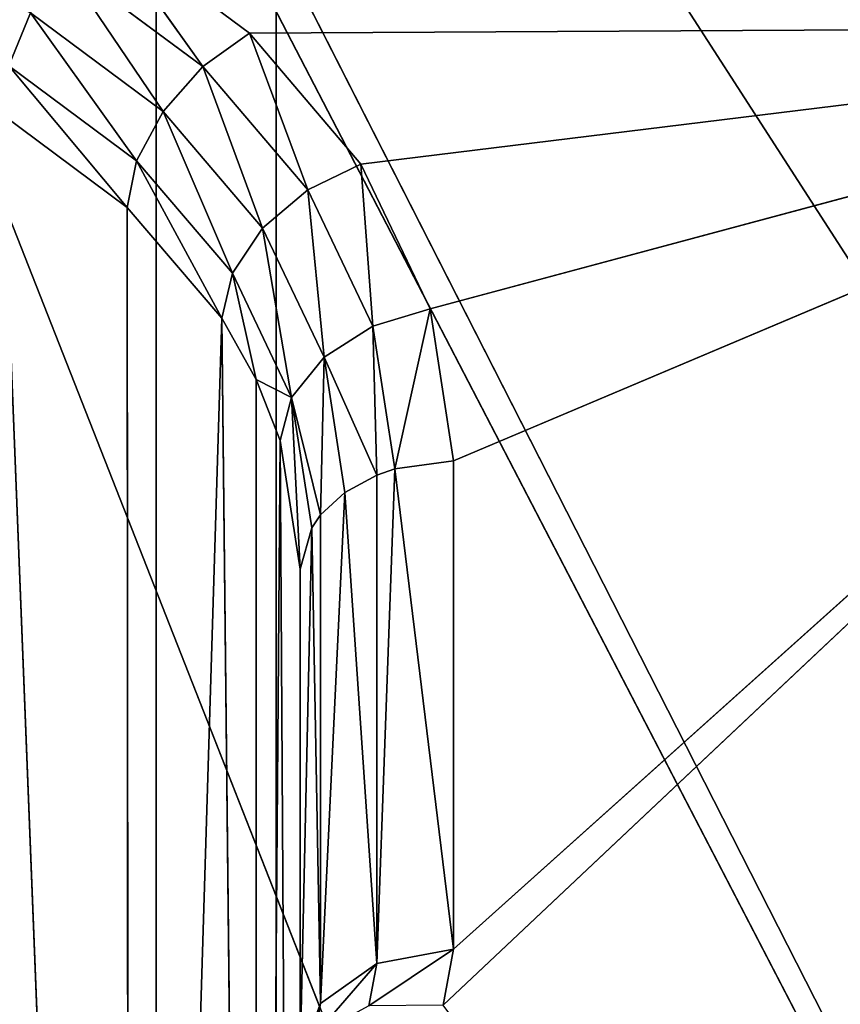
# Model space of a CAD drawing. Extents: x 257 to 312, y 0 to 136.
# Tile 416 of 656: x 295.12 to 297.79, y 89.94 to 93.15. Entities that reach past the tile are written whole.
import ezdxf

# ---------------------------------------------------------------- set-up
doc = ezdxf.new("R2010")
doc.units = 0
doc.header["$LTSCALE"] = 25.4
doc.layers.get('0').update_dxf_attribs({"color": 13, "linetype": 'CONTINUOUS'})

# ---------------------------------------------------------------- blocks, each defined once
blk = doc.blocks.new('MONO-I-KINKIET-PRZEW_D-778')
at = {"color": 7}
for p, q in [((17.2277, 47.5397, 1530.5692), (17.2277, 121.7859, 1456.323)), ((17.2277, 47.5397, 1530.5692), (17.2277, 121.7859, 1456.323)), ((16.8361, 120.7431, 1455.2803), (16.8361, 46.4969, 1529.5265)), ((16.8361, 120.7431, 1455.2803), (16.8361, 46.4969, 1529.5265)), ((16.7587, 78.2816, 1536.1381), (16.7587, 66.4372, 1544.7998)), ((16.7587, 78.2816, 1536.1381), (16.7587, 66.4372, 1544.7998)), ((12.7722, 77.8399, 1560.8694), (21.5087, 55.6185, 1538.6479)), ((12.7722, 77.8399, 1560.8694), (21.5087, 55.6185, 1538.6479)), ((16.7587, 66.4372, 1544.7998), (16.7587, 76.6903, 1534.5468)), ((16.7587, 76.6903, 1534.5468), (16.8232, 66.0184, 1544.3811)), ((16.7587, 76.6903, 1534.5468), (16.8232, 66.0184, 1544.3811)), ((16.7587, 66.4372, 1544.7998), (16.7587, 76.6903, 1534.5468)), ((10.6738, 76.4916, 1559.5211), (21.5087, 55.6185, 1538.6479)), ((10.6738, 76.4916, 1559.5211), (21.5087, 55.6185, 1538.6479)), ((10.6738, 76.4916, 1559.5211), (21.3173, 55.5916, 1538.6211)), ((10.6738, 76.4916, 1559.5211), (21.3173, 55.5916, 1538.6211)), ((16.9014, 76.0719, 1533.9283), (16.8232, 66.0184, 1544.3811)), ((16.9014, 76.0719, 1533.9283), (16.8232, 66.0184, 1544.3811)), ((17.0137, 65.6193, 1543.9819), (16.9014, 76.0719, 1533.9283)), ((16.9014, 76.0719, 1533.9283), (16.9014, 65.8188, 1544.1814)), ((16.9014, 76.0719, 1533.9283), (16.9014, 65.8188, 1544.1814)), ((17.0137, 65.6193, 1543.9819), (16.9014, 76.0719, 1533.9283)), ((17.0137, 65.6193, 1543.9819), (17.3149, 75.5177, 1533.3741)), ((17.0137, 65.6193, 1543.9819), (17.3149, 75.5177, 1533.3741)), ((17.7317, 64.9532, 1543.3158), (17.3149, 75.5177, 1533.3741)), ((17.3214, 65.2586, 1543.6212), (17.3149, 75.5177, 1533.3741)), ((17.7317, 64.9532, 1543.3158), (17.3149, 75.5177, 1533.3741)), ((17.3214, 65.2586, 1543.6212), (17.3149, 75.5177, 1533.3741)), ((8.8047, 74.9839, 1558.0134), (21.3173, 55.5916, 1538.6211)), ((8.8047, 74.9839, 1558.0134), (21.3173, 55.5916, 1538.6211)), ((16.7757, 68.12, 1546.4827), (16.6917, 67.8517, 1546.5679)), ((16.7757, 68.12, 1546.4827), (16.6917, 67.8517, 1546.5679)), ((16.6917, 67.8517, 1546.5679), (16.7587, 68.0285, 1546.3911)), ((16.6917, 67.8517, 1546.5679), (16.7587, 68.0285, 1546.3911)), ((16.7206, 66.3019, 1544.9352), (16.7587, 68.0285, 1546.3911)), ((16.7206, 66.3019, 1544.9352), (16.7587, 68.0285, 1546.3911)), ((16.7587, 66.4372, 1544.7998), (16.7587, 68.0285, 1546.3911)), ((16.7587, 66.4372, 1544.7998), (16.7587, 68.0285, 1546.3911)), ((16.711, 67.9555, 1546.6716), (16.5087, 67.7223, 1546.6973)), ((16.711, 67.9555, 1546.6716), (16.5087, 67.7223, 1546.6973)), ((16.6917, 67.8517, 1546.5679), (16.711, 67.9555, 1546.6716)), ((16.6917, 67.8517, 1546.5679), (16.711, 67.9555, 1546.6716)), ((16.2927, 67.858, 1546.9277), (12.9087, 64.6694, 1543.7391)), ((16.2927, 67.858, 1546.9277), (12.9087, 64.6694, 1543.7391)), ((16.5342, 67.8596, 1546.8346), (16.2587, 67.675, 1546.7446)), ((16.5342, 67.8596, 1546.8346), (16.2587, 67.675, 1546.7446)), ((16.2927, 67.858, 1546.9277), (16.2587, 67.675, 1546.7446)), ((16.2927, 67.858, 1546.9277), (16.2587, 67.675, 1546.7446)), ((16.5087, 67.7223, 1546.6973), (16.5342, 67.8596, 1546.8346)), ((16.5087, 67.7223, 1546.6973), (16.5342, 67.8596, 1546.8346)), ((16.5087, 67.7223, 1546.6973), (16.6917, 67.8517, 1546.5679)), ((16.5087, 67.7223, 1546.6973), (16.6917, 67.8517, 1546.5679)), ((16.6122, 66.1872, 1545.0498), (16.6917, 67.8517, 1546.5679)), ((16.6122, 66.1872, 1545.0498), (16.6917, 67.8517, 1546.5679)), ((16.7206, 66.3019, 1544.9352), (16.6917, 67.8517, 1546.5679)), ((16.6917, 66.2604, 1544.9766), (16.6917, 67.8517, 1546.5679)), ((16.7206, 66.3019, 1544.9352), (16.6917, 67.8517, 1546.5679)), ((16.6917, 66.2604, 1544.9766), (16.6917, 67.8517, 1546.5679)), ((16.2587, 67.675, 1546.7446), (16.5087, 67.7223, 1546.6973)), ((16.2587, 67.675, 1546.7446), (16.5087, 67.7223, 1546.6973)), ((16.5087, 67.7223, 1546.6973), (16.45, 66.1106, 1545.1265)), ((16.5087, 67.7223, 1546.6973), (16.45, 66.1106, 1545.1265)), ((16.6122, 66.1872, 1545.0498), (16.5087, 67.7223, 1546.6973)), ((16.5087, 67.7223, 1546.6973), (16.5087, 66.131, 1545.106)), ((16.5087, 67.7223, 1546.6973), (16.5087, 66.131, 1545.106)), ((16.6122, 66.1872, 1545.0498), (16.5087, 67.7223, 1546.6973)), ((16.2587, 67.675, 1546.7446), (12.9087, 64.6694, 1543.7391)), ((16.2587, 67.675, 1546.7446), (12.9087, 64.6694, 1543.7391)), ((16.2587, 67.675, 1546.7446), (16.2587, 66.0837, 1545.1533)), ((16.2587, 67.675, 1546.7446), (16.2587, 66.0837, 1545.1533)), ((16.2587, 67.675, 1546.7446), (16.45, 66.1106, 1545.1265)), ((16.2587, 67.675, 1546.7446), (16.45, 66.1106, 1545.1265)), ((16.7206, 66.3019, 1544.9352), (16.7587, 66.4372, 1544.7998)), ((16.7206, 66.3019, 1544.9352), (16.7587, 66.4372, 1544.7998)), ((16.8232, 66.0184, 1544.3811), (16.7587, 66.4372, 1544.7998)), ((16.7587, 66.4372, 1544.7998), (16.786, 65.8773, 1544.5106)), ((16.8232, 66.0184, 1544.3811), (16.7587, 66.4372, 1544.7998)), ((16.7587, 66.4372, 1544.7998), (16.786, 65.8773, 1544.5106)), ((16.6917, 66.2604, 1544.9766), (16.7206, 66.3019, 1544.9352)), ((16.6917, 66.2604, 1544.9766), (16.7206, 66.3019, 1544.9352)), ((16.786, 65.8773, 1544.5106), (16.7206, 66.3019, 1544.9352)), ((16.786, 65.8773, 1544.5106), (16.7206, 66.3019, 1544.9352)), ((16.6122, 66.1872, 1545.0498), (16.6917, 66.2604, 1544.9766)), ((16.6122, 66.1872, 1545.0498), (16.6917, 66.2604, 1544.9766)), ((16.6917, 66.2604, 1544.9766), (16.6802, 65.7461, 1544.6088)), ((16.6917, 66.2604, 1544.9766), (16.6802, 65.7461, 1544.6088)), ((16.786, 65.8773, 1544.5106), (16.6917, 66.2604, 1544.9766)), ((16.786, 65.8773, 1544.5106), (16.6917, 66.2604, 1544.9766)), ((16.5087, 66.131, 1545.106), (16.6122, 66.1872, 1545.0498)), ((16.5087, 66.131, 1545.106), (16.6122, 66.1872, 1545.0498)), ((16.6122, 66.1872, 1545.0498), (16.6802, 65.7461, 1544.6088)), ((16.6122, 66.1872, 1545.0498), (16.6802, 65.7461, 1544.6088)), ((16.45, 66.1106, 1545.1265), (16.5087, 66.131, 1545.106)), ((16.45, 66.1106, 1545.1265), (16.5087, 66.131, 1545.106)), ((16.6802, 65.7461, 1544.6088), (16.5087, 66.131, 1545.106)), ((16.5087, 66.131, 1545.106), (16.5218, 65.6448, 1544.6606)), ((16.5087, 66.131, 1545.106), (16.5218, 65.6448, 1544.6606)), ((16.6802, 65.7461, 1544.6088), (16.5087, 66.131, 1545.106)), ((16.2587, 66.0837, 1545.1533), (16.45, 66.1106, 1545.1265)), ((16.2587, 66.0837, 1545.1533), (16.45, 66.1106, 1545.1265)), ((16.45, 66.1106, 1545.1265), (16.3349, 65.5888, 1544.6584)), ((16.45, 66.1106, 1545.1265), (16.3349, 65.5888, 1544.6584)), ((16.45, 66.1106, 1545.1265), (16.5218, 65.6448, 1544.6606)), ((16.45, 66.1106, 1545.1265), (16.5218, 65.6448, 1544.6606)), ((12.9087, 64.6694, 1543.7391), (16.2587, 66.0837, 1545.1533)), ((12.9087, 64.6694, 1543.7391), (16.2587, 66.0837, 1545.1533)), ((16.2587, 66.0837, 1545.1533), (16.3349, 65.5888, 1544.6584)), ((16.2587, 66.0837, 1545.1533), (16.3349, 65.5888, 1544.6584)), ((16.8232, 66.0184, 1544.3811), (16.786, 65.8773, 1544.5106)), ((16.8232, 66.0184, 1544.3811), (16.786, 65.8773, 1544.5106)), ((16.9014, 65.8188, 1544.1814), (16.8232, 66.0184, 1544.3811)), ((16.9014, 65.8188, 1544.1814), (16.8232, 66.0184, 1544.3811)), ((16.786, 65.8773, 1544.5106), (16.6802, 65.7461, 1544.6088)), ((16.786, 65.8773, 1544.5106), (16.6802, 65.7461, 1544.6088)), ((16.786, 65.8773, 1544.5106), (16.8809, 65.3258, 1544.1884)), ((16.786, 65.8773, 1544.5106), (16.8809, 65.3258, 1544.1884)), ((16.786, 65.8773, 1544.5106), (16.9792, 65.4727, 1544.106)), ((16.9014, 65.8188, 1544.1814), (16.786, 65.8773, 1544.5106)), ((16.9014, 65.8188, 1544.1814), (16.786, 65.8773, 1544.5106)), ((16.786, 65.8773, 1544.5106), (16.9792, 65.4727, 1544.106)), ((17.0137, 65.6193, 1543.9819), (16.9014, 65.8188, 1544.1814)), ((16.9014, 65.8188, 1544.1814), (16.9792, 65.4727, 1544.106)), ((16.9014, 65.8188, 1544.1814), (16.9792, 65.4727, 1544.106)), ((17.0137, 65.6193, 1543.9819), (16.9014, 65.8188, 1544.1814)), ((16.6802, 65.7461, 1544.6088), (16.5218, 65.6448, 1544.6606)), ((16.6802, 65.7461, 1544.6088), (16.5218, 65.6448, 1544.6606)), ((16.6802, 65.7461, 1544.6088), (16.7337, 65.2009, 1544.2168)), ((16.6802, 65.7461, 1544.6088), (16.7337, 65.2009, 1544.2168)), ((16.6802, 65.7461, 1544.6088), (16.8809, 65.3258, 1544.1884)), ((16.6802, 65.7461, 1544.6088), (16.8809, 65.3258, 1544.1884)), ((16.5218, 65.6448, 1544.6606), (16.3349, 65.5888, 1544.6584)), ((16.5218, 65.6448, 1544.6606), (16.3349, 65.5888, 1544.6584)), ((16.5218, 65.6448, 1544.6606), (16.5601, 65.1171, 1544.1868)), ((16.5218, 65.6448, 1544.6606), (16.5601, 65.1171, 1544.1868)), ((16.5218, 65.6448, 1544.6606), (16.7337, 65.2009, 1544.2168)), ((16.5218, 65.6448, 1544.6606), (16.7337, 65.2009, 1544.2168)), ((17.0137, 65.6193, 1543.9819), (16.9792, 65.4727, 1544.106)), ((17.0137, 65.6193, 1543.9819), (16.9792, 65.4727, 1544.106)), ((17.3214, 65.2586, 1543.6212), (17.0137, 65.6193, 1543.9819)), ((17.0137, 65.6193, 1543.9819), (17.2911, 65.107, 1543.7402)), ((17.0137, 65.6193, 1543.9819), (17.2911, 65.107, 1543.7402)), ((17.3214, 65.2586, 1543.6212), (17.0137, 65.6193, 1543.9819)), ((16.3349, 65.5888, 1544.6584), (12.9087, 64.6694, 1543.7391)), ((16.3349, 65.5888, 1544.6584), (12.9087, 64.6694, 1543.7391)), ((16.3349, 65.5888, 1544.6584), (16.5601, 65.1171, 1544.1868)), ((16.3349, 65.5888, 1544.6584), (16.5601, 65.1171, 1544.1868)), ((16.9792, 65.4727, 1544.106), (16.8809, 65.3258, 1544.1884)), ((16.9792, 65.4727, 1544.106), (16.8809, 65.3258, 1544.1884)), ((16.9792, 65.4727, 1544.106), (17.2049, 64.9458, 1543.8085)), ((16.9792, 65.4727, 1544.106), (17.2049, 64.9458, 1543.8085)), ((16.9792, 65.4727, 1544.106), (17.2911, 65.107, 1543.7402)), ((16.9792, 65.4727, 1544.106), (17.2911, 65.107, 1543.7402)), ((16.8809, 65.3258, 1544.1884), (16.7337, 65.2009, 1544.2168)), ((16.8809, 65.3258, 1544.1884), (16.7337, 65.2009, 1544.2168)), ((16.8809, 65.3258, 1544.1884), (17.0759, 64.7997, 1543.8156)), ((16.8809, 65.3258, 1544.1884), (17.0759, 64.7997, 1543.8156)), ((16.8809, 65.3258, 1544.1884), (17.2049, 64.9458, 1543.8085)), ((16.8809, 65.3258, 1544.1884), (17.2049, 64.9458, 1543.8085)), ((17.3214, 65.2586, 1543.6212), (17.2911, 65.107, 1543.7402)), ((17.3214, 65.2586, 1543.6212), (17.2911, 65.107, 1543.7402)), ((17.7317, 64.9532, 1543.3158), (17.3214, 65.2586, 1543.6212)), ((17.3214, 65.2586, 1543.6212), (17.7071, 64.7973, 1543.4305)), ((17.3214, 65.2586, 1543.6212), (17.7071, 64.7973, 1543.4305)), ((17.7317, 64.9532, 1543.3158), (17.3214, 65.2586, 1543.6212)), ((16.7337, 65.2009, 1544.2168), (16.5601, 65.1171, 1544.1868)), ((16.7337, 65.2009, 1544.2168), (16.5601, 65.1171, 1544.1868)), ((16.7337, 65.2009, 1544.2168), (16.9237, 64.6908, 1543.7605)), ((16.7337, 65.2009, 1544.2168), (16.9237, 64.6908, 1543.7605)), ((16.7337, 65.2009, 1544.2168), (17.0759, 64.7997, 1543.8156)), ((16.7337, 65.2009, 1544.2168), (17.0759, 64.7997, 1543.8156)), ((16.5601, 65.1171, 1544.1868), (12.9087, 64.6694, 1543.7391)), ((16.5601, 65.1171, 1544.1868), (12.9087, 64.6694, 1543.7391)), ((16.5601, 65.1171, 1544.1868), (16.9237, 64.6908, 1543.7605)), ((16.5601, 65.1171, 1544.1868), (16.9237, 64.6908, 1543.7605)), ((17.2911, 65.107, 1543.7402), (17.2049, 64.9458, 1543.8085)), ((17.2911, 65.107, 1543.7402), (17.2049, 64.9458, 1543.8085)), ((17.2911, 65.107, 1543.7402), (17.637, 64.6241, 1543.4867)), ((17.2911, 65.107, 1543.7402), (17.637, 64.6241, 1543.4867)), ((17.2911, 65.107, 1543.7402), (17.7071, 64.7973, 1543.4305)), ((17.2911, 65.107, 1543.7402), (17.7071, 64.7973, 1543.4305)), ((17.2049, 64.9458, 1543.8085), (17.0759, 64.7997, 1543.8156)), ((17.2049, 64.9458, 1543.8085), (17.0759, 64.7997, 1543.8156)), ((17.2049, 64.9458, 1543.8085), (17.5322, 64.46, 1543.4758)), ((17.2049, 64.9458, 1543.8085), (17.5322, 64.46, 1543.4758)), ((17.2049, 64.9458, 1543.8085), (17.637, 64.6241, 1543.4867)), ((17.2049, 64.9458, 1543.8085), (17.637, 64.6241, 1543.4867)), ((17.0759, 64.7997, 1543.8156), (16.9237, 64.6908, 1543.7605)), ((17.0759, 64.7997, 1543.8156), (16.9237, 64.6908, 1543.7605)), ((17.0759, 64.7997, 1543.8156), (17.4086, 64.3298, 1543.3995)), ((17.0759, 64.7997, 1543.8156), (17.4086, 64.3298, 1543.3995)), ((17.0759, 64.7997, 1543.8156), (17.5322, 64.46, 1543.4758)), ((17.0759, 64.7997, 1543.8156), (17.5322, 64.46, 1543.4758)), ((17.7071, 64.7973, 1543.4305), (17.637, 64.6241, 1543.4867)), ((17.7071, 64.7973, 1543.4305), (17.637, 64.6241, 1543.4867)), ((16.9237, 64.6908, 1543.7605), (12.9087, 64.6694, 1543.7391)), ((16.9237, 64.6908, 1543.7605), (12.9087, 64.6694, 1543.7391)), ((16.9237, 64.6908, 1543.7605), (17.4086, 64.3298, 1543.3995)), ((16.9237, 64.6908, 1543.7605), (17.4086, 64.3298, 1543.3995))]:
    blk.add_line(p, q, dxfattribs=at)
mesh = blk.add_polyface(dxfattribs=at)
corners = [(13.8623, 48.9135, 1531.9431), (17.2277, 121.7859, 1456.323), (13.8623, 123.1598, 1457.6969)]
mesh.append_faces([[corners[k] for k in face] for face in [(0, 1, 2)]], dxfattribs={"color": 7})
mesh = blk.add_polyface(dxfattribs=at)
corners = [(16.8361, 120.7431, 1455.2803), (13.335, 47.8863, 1530.9158), (13.335, 122.1325, 1456.6697)]
mesh.append_faces([[corners[k] for k in face] for face in [(0, 1, 2)]], dxfattribs={"color": 7})
mesh = blk.add_polyface(dxfattribs=at)
corners = [(13.8623, 48.9135, 1531.9431), (17.2277, 47.5397, 1530.5692), (17.2277, 121.7859, 1456.323)]
mesh.append_faces([[corners[k] for k in face] for face in [(0, 1, 2)]], dxfattribs={"color": 7})
mesh = blk.add_polyface(dxfattribs=at)
corners = [(20.845, 120.782, 1455.3191), (17.2277, 121.7859, 1456.323), (20.5087, 46.7056, 1529.5457)]
mesh.append_faces([[corners[k] for k in face] for face in [(0, 1, 2)]], dxfattribs={"color": 7})
mesh = blk.add_polyface(dxfattribs=at)
corners = [(20.5087, 46.7056, 1529.5457), (17.2277, 121.7859, 1456.323), (20.0087, 46.7292, 1529.7588)]
mesh.append_faces([[corners[k] for k in face] for face in [(0, 1, 2)]], dxfattribs={"color": 7})
mesh = blk.add_polyface(dxfattribs=at)
corners = [(17.2277, 47.5397, 1530.5692), (20.0087, 46.7292, 1529.7588), (17.2277, 121.7859, 1456.323)]
mesh.append_faces([[corners[k] for k in face] for face in [(0, 1, 2)]], dxfattribs={"color": 7})
mesh = blk.add_polyface(dxfattribs=at)
corners = [(13.335, 47.8863, 1530.9158), (16.8361, 120.7431, 1455.2803), (16.8361, 46.4969, 1529.5265)]
mesh.append_faces([[corners[k] for k in face] for face in [(0, 1, 2)]], dxfattribs={"color": 7})
mesh = blk.add_polyface(dxfattribs=at)
corners = [(20.5859, 45.6125, 1528.3826), (16.8361, 120.7431, 1455.2803), (20.5859, 119.729, 1454.2661)]
mesh.append_faces([[corners[k] for k in face] for face in [(0, 1, 2)]], dxfattribs={"color": 7})
mesh = blk.add_polyface(dxfattribs=at)
corners = [(20.5859, 45.6125, 1528.3826), (20.5087, 45.5941, 1528.4341), (16.8361, 120.7431, 1455.2803)]
mesh.append_faces([[corners[k] for k in face] for face in [(0, 1, 2)]], dxfattribs={"color": 7})
mesh = blk.add_polyface(dxfattribs=at)
corners = [(20.5087, 45.5941, 1528.4341), (20.0087, 45.6105, 1528.64), (16.8361, 120.7431, 1455.2803)]
mesh.append_faces([[corners[k] for k in face] for face in [(0, 1, 2)]], dxfattribs={"color": 7})
mesh = blk.add_polyface(dxfattribs=at)
corners = [(16.8361, 46.4969, 1529.5265), (16.8361, 120.7431, 1455.2803), (20.0087, 45.6105, 1528.64)]
mesh.append_faces([[corners[k] for k in face] for face in [(0, 1, 2)]], dxfattribs={"color": 7})
mesh = blk.add_polyface(dxfattribs=at)
corners = [(17.5467, 79.9914, 1563.021), (15.073, 79.0116, 1562.041), (21.5087, 55.6185, 1538.6479)]
mesh.append_faces([[corners[k] for k in face] for face in [(0, 1, 2)]], dxfattribs={"color": 7})
mesh = blk.add_polyface(dxfattribs=at)
corners = [(17.5467, 79.9914, 1563.021), (21.5087, 55.6185, 1538.6479), (20.1067, 72.0325, 1555.062)]
mesh.append_faces([[corners[k] for k in face] for face in [(0, 1, 2)]], dxfattribs={"color": 7})
mesh = blk.add_polyface(dxfattribs=at)
corners = [(21.5087, 55.6185, 1538.6479), (15.073, 79.0116, 1562.041), (12.7722, 77.8399, 1560.8694)]
mesh.append_faces([[corners[k] for k in face] for face in [(0, 1, 2)]], dxfattribs={"color": 7})
mesh = blk.add_polyface(dxfattribs=at)
corners = [(16.7587, 78.2816, 1536.1381), (16.7587, 66.4372, 1544.7998), (16.7587, 68.0285, 1546.3911)]
mesh.append_faces([[corners[k] for k in face] for face in [(0, 1, 2)]], dxfattribs={"color": 7})
mesh = blk.add_polyface(dxfattribs=at)
corners = [(16.7587, 78.2816, 1536.1381), (16.7587, 76.6903, 1534.5468), (16.7587, 66.4372, 1544.7998)]
mesh.append_faces([[corners[k] for k in face] for face in [(0, 1, 2)]], dxfattribs={"color": 7})
mesh = blk.add_polyface(dxfattribs=at)
corners = [(21.5087, 55.6185, 1538.6479), (12.7722, 77.8399, 1560.8694), (10.6738, 76.4916, 1559.5211)]
mesh.append_faces([[corners[k] for k in face] for face in [(0, 1, 2)]], dxfattribs={"color": 7})
mesh = blk.add_polyface(dxfattribs=at)
corners = [(16.7587, 76.6903, 1534.5468), (16.8232, 66.0184, 1544.3811), (16.7587, 66.4372, 1544.7998)]
mesh.append_faces([[corners[k] for k in face] for face in [(0, 1, 2)]], dxfattribs={"color": 7})
mesh = blk.add_polyface(dxfattribs=at)
corners = [(16.7587, 76.6903, 1534.5468), (16.9014, 76.0719, 1533.9283), (16.8232, 66.0184, 1544.3811)]
mesh.append_faces([[corners[k] for k in face] for face in [(0, 1, 2)]], dxfattribs={"color": 7})
mesh = blk.add_polyface(dxfattribs=at)
corners = [(10.6738, 76.4916, 1559.5211), (8.8047, 74.9839, 1558.0134), (21.3173, 55.5916, 1538.6211)]
mesh.append_faces([[corners[k] for k in face] for face in [(0, 1, 2)]], dxfattribs={"color": 7})
mesh = blk.add_polyface(dxfattribs=at)
corners = [(21.5087, 55.6185, 1538.6479), (10.6738, 76.4916, 1559.5211), (21.3173, 55.5916, 1538.6211)]
mesh.append_faces([[corners[k] for k in face] for face in [(0, 1, 2)]], dxfattribs={"color": 7})
mesh = blk.add_polyface(dxfattribs=at)
corners = [(16.9014, 76.0719, 1533.9283), (16.9014, 65.8188, 1544.1814), (16.8232, 66.0184, 1544.3811)]
mesh.append_faces([[corners[k] for k in face] for face in [(0, 1, 2)]], dxfattribs={"color": 7})
mesh = blk.add_polyface(dxfattribs=at)
corners = [(16.9014, 76.0719, 1533.9283), (17.3149, 75.5177, 1533.3741), (17.0137, 65.6193, 1543.9819)]
mesh.append_faces([[corners[k] for k in face] for face in [(0, 1, 2)]], dxfattribs={"color": 7})
mesh = blk.add_polyface(dxfattribs=at)
corners = [(16.9014, 76.0719, 1533.9283), (17.0137, 65.6193, 1543.9819), (16.9014, 65.8188, 1544.1814)]
mesh.append_faces([[corners[k] for k in face] for face in [(0, 1, 2)]], dxfattribs={"color": 7})
mesh = blk.add_polyface(dxfattribs=at)
corners = [(17.3149, 75.5177, 1533.3741), (17.3214, 65.2586, 1543.6212), (17.0137, 65.6193, 1543.9819)]
mesh.append_faces([[corners[k] for k in face] for face in [(0, 1, 2)]], dxfattribs={"color": 7})
mesh = blk.add_polyface(dxfattribs=at)
corners = [(17.3149, 75.5177, 1533.3741), (17.9562, 75.0852, 1532.9418), (17.7317, 64.9532, 1543.3158)]
mesh.append_faces([[corners[k] for k in face] for face in [(0, 1, 2)]], dxfattribs={"color": 7})
mesh = blk.add_polyface(dxfattribs=at)
corners = [(17.3149, 75.5177, 1533.3741), (17.7317, 64.9532, 1543.3158), (17.3214, 65.2586, 1543.6212)]
mesh.append_faces([[corners[k] for k in face] for face in [(0, 1, 2)]], dxfattribs={"color": 7})
mesh = blk.add_polyface(dxfattribs=at)
corners = [(21.3173, 55.5916, 1538.6211), (8.8047, 74.9839, 1558.0134), (7.1892, 73.3363, 1556.3658)]
mesh.append_faces([[corners[k] for k in face] for face in [(0, 1, 2)]], dxfattribs={"color": 7})
mesh = blk.add_polyface(dxfattribs=at)
corners = [(21.3173, 55.5916, 1538.6211), (7.1892, 73.3363, 1556.3658), (5.8478, 71.5699, 1554.5995)]
mesh.append_faces([[corners[k] for k in face] for face in [(0, 1, 2)]], dxfattribs={"color": 7})
mesh = blk.add_polyface(dxfattribs=at)
corners = [(12.9087, 72.3769, 1551.4467), (16.2927, 67.858, 1546.9277), (12.9087, 64.6694, 1543.7391)]
mesh.append_faces([[corners[k] for k in face] for face in [(0, 1, 2)]], dxfattribs={"color": 7})
mesh = blk.add_polyface(dxfattribs=at)
corners = [(5.8478, 71.5699, 1554.5995), (4.798, 69.7075, 1552.7371), (21.3173, 55.5916, 1538.6211)]
mesh.append_faces([[corners[k] for k in face] for face in [(0, 1, 2)]], dxfattribs={"color": 7})
mesh = blk.add_polyface(dxfattribs=at)
corners = [(4.798, 69.7075, 1552.7371), (4.0531, 67.773, 1550.8025), (21.1551, 55.5149, 1538.5444)]
mesh.append_faces([[corners[k] for k in face] for face in [(0, 1, 2)]], dxfattribs={"color": 7})
mesh = blk.add_polyface(dxfattribs=at)
corners = [(4.798, 69.7075, 1552.7371), (21.1551, 55.5149, 1538.5444), (21.3173, 55.5916, 1538.6211)]
mesh.append_faces([[corners[k] for k in face] for face in [(0, 1, 2)]], dxfattribs={"color": 7})
mesh = blk.add_polyface(dxfattribs=at)
corners = [(16.7757, 68.12, 1546.4827), (16.6917, 67.8517, 1546.5679), (16.711, 67.9555, 1546.6716)]
mesh.append_faces([[corners[k] for k in face] for face in [(0, 1, 2)]], dxfattribs={"color": 7})
mesh = blk.add_polyface(dxfattribs=at)
corners = [(16.7757, 68.12, 1546.4827), (16.7587, 68.0285, 1546.3911), (16.6917, 67.8517, 1546.5679)]
mesh.append_faces([[corners[k] for k in face] for face in [(0, 1, 2)]], dxfattribs={"color": 7})
mesh = blk.add_polyface(dxfattribs=at)
corners = [(16.7587, 68.0285, 1546.3911), (16.7206, 66.3019, 1544.9352), (16.6917, 67.8517, 1546.5679)]
mesh.append_faces([[corners[k] for k in face] for face in [(0, 1, 2)]], dxfattribs={"color": 7})
mesh = blk.add_polyface(dxfattribs=at)
corners = [(16.7587, 68.0285, 1546.3911), (16.7587, 66.4372, 1544.7998), (16.7206, 66.3019, 1544.9352)]
mesh.append_faces([[corners[k] for k in face] for face in [(0, 1, 2)]], dxfattribs={"color": 7})
mesh = blk.add_polyface(dxfattribs=at)
corners = [(16.711, 67.9555, 1546.6716), (16.5087, 67.7223, 1546.6973), (16.5342, 67.8596, 1546.8346)]
mesh.append_faces([[corners[k] for k in face] for face in [(0, 1, 2)]], dxfattribs={"color": 7})
mesh = blk.add_polyface(dxfattribs=at)
corners = [(16.711, 67.9555, 1546.6716), (16.6917, 67.8517, 1546.5679), (16.5087, 67.7223, 1546.6973)]
mesh.append_faces([[corners[k] for k in face] for face in [(0, 1, 2)]], dxfattribs={"color": 7})
mesh = blk.add_polyface(dxfattribs=at)
corners = [(16.2927, 67.858, 1546.9277), (16.2587, 67.675, 1546.7446), (12.9087, 64.6694, 1543.7391)]
mesh.append_faces([[corners[k] for k in face] for face in [(0, 1, 2)]], dxfattribs={"color": 7})
mesh = blk.add_polyface(dxfattribs=at)
corners = [(16.2927, 67.858, 1546.9277), (16.5342, 67.8596, 1546.8346), (16.2587, 67.675, 1546.7446)]
mesh.append_faces([[corners[k] for k in face] for face in [(0, 1, 2)]], dxfattribs={"color": 7})
mesh = blk.add_polyface(dxfattribs=at)
corners = [(16.5342, 67.8596, 1546.8346), (16.5087, 67.7223, 1546.6973), (16.2587, 67.675, 1546.7446)]
mesh.append_faces([[corners[k] for k in face] for face in [(0, 1, 2)]], dxfattribs={"color": 7})
mesh = blk.add_polyface(dxfattribs=at)
corners = [(16.6917, 67.8517, 1546.5679), (16.6122, 66.1872, 1545.0498), (16.5087, 67.7223, 1546.6973)]
mesh.append_faces([[corners[k] for k in face] for face in [(0, 1, 2)]], dxfattribs={"color": 7})
mesh = blk.add_polyface(dxfattribs=at)
corners = [(16.6917, 67.8517, 1546.5679), (16.6917, 66.2604, 1544.9766), (16.6122, 66.1872, 1545.0498)]
mesh.append_faces([[corners[k] for k in face] for face in [(0, 1, 2)]], dxfattribs={"color": 7})
mesh = blk.add_polyface(dxfattribs=at)
corners = [(16.6917, 67.8517, 1546.5679), (16.7206, 66.3019, 1544.9352), (16.6917, 66.2604, 1544.9766)]
mesh.append_faces([[corners[k] for k in face] for face in [(0, 1, 2)]], dxfattribs={"color": 7})
mesh = blk.add_polyface(dxfattribs=at)
corners = [(21.1551, 55.5149, 1538.5444), (4.0531, 67.773, 1550.8025), (3.6228, 65.7913, 1548.8208)]
mesh.append_faces([[corners[k] for k in face] for face in [(0, 1, 2)]], dxfattribs={"color": 7})
mesh = blk.add_polyface(dxfattribs=at)
corners = [(16.5087, 67.7223, 1546.6973), (16.45, 66.1106, 1545.1265), (16.2587, 67.675, 1546.7446)]
mesh.append_faces([[corners[k] for k in face] for face in [(0, 1, 2)]], dxfattribs={"color": 7})
mesh = blk.add_polyface(dxfattribs=at)
corners = [(16.5087, 67.7223, 1546.6973), (16.5087, 66.131, 1545.106), (16.45, 66.1106, 1545.1265)]
mesh.append_faces([[corners[k] for k in face] for face in [(0, 1, 2)]], dxfattribs={"color": 7})
mesh = blk.add_polyface(dxfattribs=at)
corners = [(16.5087, 67.7223, 1546.6973), (16.6122, 66.1872, 1545.0498), (16.5087, 66.131, 1545.106)]
mesh.append_faces([[corners[k] for k in face] for face in [(0, 1, 2)]], dxfattribs={"color": 7})
mesh = blk.add_polyface(dxfattribs=at)
corners = [(16.2587, 67.675, 1546.7446), (16.2587, 66.0837, 1545.1533), (12.9087, 64.6694, 1543.7391)]
mesh.append_faces([[corners[k] for k in face] for face in [(0, 1, 2)]], dxfattribs={"color": 7})
mesh = blk.add_polyface(dxfattribs=at)
corners = [(16.2587, 67.675, 1546.7446), (16.45, 66.1106, 1545.1265), (16.2587, 66.0837, 1545.1533)]
mesh.append_faces([[corners[k] for k in face] for face in [(0, 1, 2)]], dxfattribs={"color": 7})
mesh = blk.add_polyface(dxfattribs=at)
corners = [(16.7587, 66.4372, 1544.7998), (16.786, 65.8773, 1544.5106), (16.7206, 66.3019, 1544.9352)]
mesh.append_faces([[corners[k] for k in face] for face in [(0, 1, 2)]], dxfattribs={"color": 7})
mesh = blk.add_polyface(dxfattribs=at)
corners = [(16.7587, 66.4372, 1544.7998), (16.8232, 66.0184, 1544.3811), (16.786, 65.8773, 1544.5106)]
mesh.append_faces([[corners[k] for k in face] for face in [(0, 1, 2)]], dxfattribs={"color": 7})
mesh = blk.add_polyface(dxfattribs=at)
corners = [(16.7206, 66.3019, 1544.9352), (16.786, 65.8773, 1544.5106), (16.6917, 66.2604, 1544.9766)]
mesh.append_faces([[corners[k] for k in face] for face in [(0, 1, 2)]], dxfattribs={"color": 7})
mesh = blk.add_polyface(dxfattribs=at)
corners = [(16.6917, 66.2604, 1544.9766), (16.6802, 65.7461, 1544.6088), (16.6122, 66.1872, 1545.0498)]
mesh.append_faces([[corners[k] for k in face] for face in [(0, 1, 2)]], dxfattribs={"color": 7})
mesh = blk.add_polyface(dxfattribs=at)
corners = [(16.6917, 66.2604, 1544.9766), (16.786, 65.8773, 1544.5106), (16.6802, 65.7461, 1544.6088)]
mesh.append_faces([[corners[k] for k in face] for face in [(0, 1, 2)]], dxfattribs={"color": 7})
mesh = blk.add_polyface(dxfattribs=at)
corners = [(16.6122, 66.1872, 1545.0498), (16.6802, 65.7461, 1544.6088), (16.5087, 66.131, 1545.106)]
mesh.append_faces([[corners[k] for k in face] for face in [(0, 1, 2)]], dxfattribs={"color": 7})
mesh = blk.add_polyface(dxfattribs=at)
corners = [(16.5218, 65.6448, 1544.6606), (16.45, 66.1106, 1545.1265), (16.5087, 66.131, 1545.106)]
mesh.append_faces([[corners[k] for k in face] for face in [(0, 1, 2)]], dxfattribs={"color": 7})
mesh = blk.add_polyface(dxfattribs=at)
corners = [(16.6802, 65.7461, 1544.6088), (16.5218, 65.6448, 1544.6606), (16.5087, 66.131, 1545.106)]
mesh.append_faces([[corners[k] for k in face] for face in [(0, 1, 2)]], dxfattribs={"color": 7})
mesh = blk.add_polyface(dxfattribs=at)
corners = [(16.45, 66.1106, 1545.1265), (16.3349, 65.5888, 1544.6584), (16.2587, 66.0837, 1545.1533)]
mesh.append_faces([[corners[k] for k in face] for face in [(0, 1, 2)]], dxfattribs={"color": 7})
mesh = blk.add_polyface(dxfattribs=at)
corners = [(16.5218, 65.6448, 1544.6606), (16.3349, 65.5888, 1544.6584), (16.45, 66.1106, 1545.1265)]
mesh.append_faces([[corners[k] for k in face] for face in [(0, 1, 2)]], dxfattribs={"color": 7})
mesh = blk.add_polyface(dxfattribs=at)
corners = [(16.3349, 65.5888, 1544.6584), (12.9087, 64.6694, 1543.7391), (16.2587, 66.0837, 1545.1533)]
mesh.append_faces([[corners[k] for k in face] for face in [(0, 1, 2)]], dxfattribs={"color": 7})
mesh = blk.add_polyface(dxfattribs=at)
corners = [(16.8232, 66.0184, 1544.3811), (16.9014, 65.8188, 1544.1814), (16.786, 65.8773, 1544.5106)]
mesh.append_faces([[corners[k] for k in face] for face in [(0, 1, 2)]], dxfattribs={"color": 7})
mesh = blk.add_polyface(dxfattribs=at)
corners = [(16.786, 65.8773, 1544.5106), (16.8809, 65.3258, 1544.1884), (16.6802, 65.7461, 1544.6088)]
mesh.append_faces([[corners[k] for k in face] for face in [(0, 1, 2)]], dxfattribs={"color": 7})
mesh = blk.add_polyface(dxfattribs=at)
corners = [(16.786, 65.8773, 1544.5106), (16.9792, 65.4727, 1544.106), (16.8809, 65.3258, 1544.1884)]
mesh.append_faces([[corners[k] for k in face] for face in [(0, 1, 2)]], dxfattribs={"color": 7})
mesh = blk.add_polyface(dxfattribs=at)
corners = [(16.786, 65.8773, 1544.5106), (16.9014, 65.8188, 1544.1814), (16.9792, 65.4727, 1544.106)]
mesh.append_faces([[corners[k] for k in face] for face in [(0, 1, 2)]], dxfattribs={"color": 7})
mesh = blk.add_polyface(dxfattribs=at)
corners = [(16.9014, 65.8188, 1544.1814), (17.0137, 65.6193, 1543.9819), (16.9792, 65.4727, 1544.106)]
mesh.append_faces([[corners[k] for k in face] for face in [(0, 1, 2)]], dxfattribs={"color": 7})
mesh = blk.add_polyface(dxfattribs=at)
corners = [(3.6228, 65.7913, 1548.8208), (3.5126, 63.7879, 1546.8174), (21.1551, 55.5149, 1538.5444)]
mesh.append_faces([[corners[k] for k in face] for face in [(0, 1, 2)]], dxfattribs={"color": 7})
mesh = blk.add_polyface(dxfattribs=at)
corners = [(16.7337, 65.2009, 1544.2168), (16.5218, 65.6448, 1544.6606), (16.6802, 65.7461, 1544.6088)]
mesh.append_faces([[corners[k] for k in face] for face in [(0, 1, 2)]], dxfattribs={"color": 7})
mesh = blk.add_polyface(dxfattribs=at)
corners = [(16.8809, 65.3258, 1544.1884), (16.7337, 65.2009, 1544.2168), (16.6802, 65.7461, 1544.6088)]
mesh.append_faces([[corners[k] for k in face] for face in [(0, 1, 2)]], dxfattribs={"color": 7})
mesh = blk.add_polyface(dxfattribs=at)
corners = [(16.5601, 65.1171, 1544.1868), (16.3349, 65.5888, 1544.6584), (16.5218, 65.6448, 1544.6606)]
mesh.append_faces([[corners[k] for k in face] for face in [(0, 1, 2)]], dxfattribs={"color": 7})
mesh = blk.add_polyface(dxfattribs=at)
corners = [(16.7337, 65.2009, 1544.2168), (16.5601, 65.1171, 1544.1868), (16.5218, 65.6448, 1544.6606)]
mesh.append_faces([[corners[k] for k in face] for face in [(0, 1, 2)]], dxfattribs={"color": 7})
mesh = blk.add_polyface(dxfattribs=at)
corners = [(17.0137, 65.6193, 1543.9819), (17.2911, 65.107, 1543.7402), (16.9792, 65.4727, 1544.106)]
mesh.append_faces([[corners[k] for k in face] for face in [(0, 1, 2)]], dxfattribs={"color": 7})
mesh = blk.add_polyface(dxfattribs=at)
corners = [(17.0137, 65.6193, 1543.9819), (17.3214, 65.2586, 1543.6212), (17.2911, 65.107, 1543.7402)]
mesh.append_faces([[corners[k] for k in face] for face in [(0, 1, 2)]], dxfattribs={"color": 7})
mesh = blk.add_polyface(dxfattribs=at)
corners = [(16.3349, 65.5888, 1544.6584), (16.5601, 65.1171, 1544.1868), (12.9087, 64.6694, 1543.7391)]
mesh.append_faces([[corners[k] for k in face] for face in [(0, 1, 2)]], dxfattribs={"color": 7})
mesh = blk.add_polyface(dxfattribs=at)
corners = [(16.9792, 65.4727, 1544.106), (17.2049, 64.9458, 1543.8085), (16.8809, 65.3258, 1544.1884)]
mesh.append_faces([[corners[k] for k in face] for face in [(0, 1, 2)]], dxfattribs={"color": 7})
mesh = blk.add_polyface(dxfattribs=at)
corners = [(16.9792, 65.4727, 1544.106), (17.2911, 65.107, 1543.7402), (17.2049, 64.9458, 1543.8085)]
mesh.append_faces([[corners[k] for k in face] for face in [(0, 1, 2)]], dxfattribs={"color": 7})
mesh = blk.add_polyface(dxfattribs=at)
corners = [(17.0759, 64.7997, 1543.8156), (16.7337, 65.2009, 1544.2168), (16.8809, 65.3258, 1544.1884)]
mesh.append_faces([[corners[k] for k in face] for face in [(0, 1, 2)]], dxfattribs={"color": 7})
mesh = blk.add_polyface(dxfattribs=at)
corners = [(17.2049, 64.9458, 1543.8085), (17.0759, 64.7997, 1543.8156), (16.8809, 65.3258, 1544.1884)]
mesh.append_faces([[corners[k] for k in face] for face in [(0, 1, 2)]], dxfattribs={"color": 7})
mesh = blk.add_polyface(dxfattribs=at)
corners = [(17.3214, 65.2586, 1543.6212), (17.7071, 64.7973, 1543.4305), (17.2911, 65.107, 1543.7402)]
mesh.append_faces([[corners[k] for k in face] for face in [(0, 1, 2)]], dxfattribs={"color": 7})
mesh = blk.add_polyface(dxfattribs=at)
corners = [(17.3214, 65.2586, 1543.6212), (17.7317, 64.9532, 1543.3158), (17.7071, 64.7973, 1543.4305)]
mesh.append_faces([[corners[k] for k in face] for face in [(0, 1, 2)]], dxfattribs={"color": 7})
mesh = blk.add_polyface(dxfattribs=at)
corners = [(16.9237, 64.6908, 1543.7605), (16.5601, 65.1171, 1544.1868), (16.7337, 65.2009, 1544.2168)]
mesh.append_faces([[corners[k] for k in face] for face in [(0, 1, 2)]], dxfattribs={"color": 7})
mesh = blk.add_polyface(dxfattribs=at)
corners = [(17.0759, 64.7997, 1543.8156), (16.9237, 64.6908, 1543.7605), (16.7337, 65.2009, 1544.2168)]
mesh.append_faces([[corners[k] for k in face] for face in [(0, 1, 2)]], dxfattribs={"color": 7})
mesh = blk.add_polyface(dxfattribs=at)
corners = [(16.9237, 64.6908, 1543.7605), (12.9087, 64.6694, 1543.7391), (16.5601, 65.1171, 1544.1868)]
mesh.append_faces([[corners[k] for k in face] for face in [(0, 1, 2)]], dxfattribs={"color": 7})
mesh = blk.add_polyface(dxfattribs=at)
corners = [(17.637, 64.6241, 1543.4867), (17.2049, 64.9458, 1543.8085), (17.2911, 65.107, 1543.7402)]
mesh.append_faces([[corners[k] for k in face] for face in [(0, 1, 2)]], dxfattribs={"color": 7})
mesh = blk.add_polyface(dxfattribs=at)
corners = [(17.7071, 64.7973, 1543.4305), (17.637, 64.6241, 1543.4867), (17.2911, 65.107, 1543.7402)]
mesh.append_faces([[corners[k] for k in face] for face in [(0, 1, 2)]], dxfattribs={"color": 7})
mesh = blk.add_polyface(dxfattribs=at)
corners = [(17.5322, 64.46, 1543.4758), (17.0759, 64.7997, 1543.8156), (17.2049, 64.9458, 1543.8085)]
mesh.append_faces([[corners[k] for k in face] for face in [(0, 1, 2)]], dxfattribs={"color": 7})
mesh = blk.add_polyface(dxfattribs=at)
corners = [(17.637, 64.6241, 1543.4867), (17.5322, 64.46, 1543.4758), (17.2049, 64.9458, 1543.8085)]
mesh.append_faces([[corners[k] for k in face] for face in [(0, 1, 2)]], dxfattribs={"color": 7})
mesh = blk.add_polyface(dxfattribs=at)
corners = [(17.4086, 64.3298, 1543.3995), (16.9237, 64.6908, 1543.7605), (17.0759, 64.7997, 1543.8156)]
mesh.append_faces([[corners[k] for k in face] for face in [(0, 1, 2)]], dxfattribs={"color": 7})
mesh = blk.add_polyface(dxfattribs=at)
corners = [(17.5322, 64.46, 1543.4758), (17.4086, 64.3298, 1543.3995), (17.0759, 64.7997, 1543.8156)]
mesh.append_faces([[corners[k] for k in face] for face in [(0, 1, 2)]], dxfattribs={"color": 7})
mesh = blk.add_polyface(dxfattribs=at)
corners = [(18.157, 64.3758, 1543.2384), (17.637, 64.6241, 1543.4867), (17.7071, 64.7973, 1543.4305)]
mesh.append_faces([[corners[k] for k in face] for face in [(0, 1, 2)]], dxfattribs={"color": 7})
mesh = blk.add_polyface(dxfattribs=at)
corners = [(16.9237, 64.6908, 1543.7605), (17.4086, 64.3298, 1543.3995), (12.9087, 64.6694, 1543.7391)]
mesh.append_faces([[corners[k] for k in face] for face in [(0, 1, 2)]], dxfattribs={"color": 7})
mesh = blk.add_polyface(dxfattribs=at)
corners = [(17.4086, 64.3298, 1543.3995), (12.7479, 64.2452, 1543.3149), (12.9087, 64.6694, 1543.7391)]
mesh.append_faces([[corners[k] for k in face] for face in [(0, 1, 2)]], dxfattribs={"color": 7})

msp = doc.modelspace()

# ---------------------------------------------------------------- block references
at = {"color": 0, "rotation": 179.9999999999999}
msp.add_blockref('MONO-I-KINKIET-PRZEW_D-778', (312.7885, 157.7954, -17.3669), dxfattribs=at)

doc.saveas('drawing.dxf')
